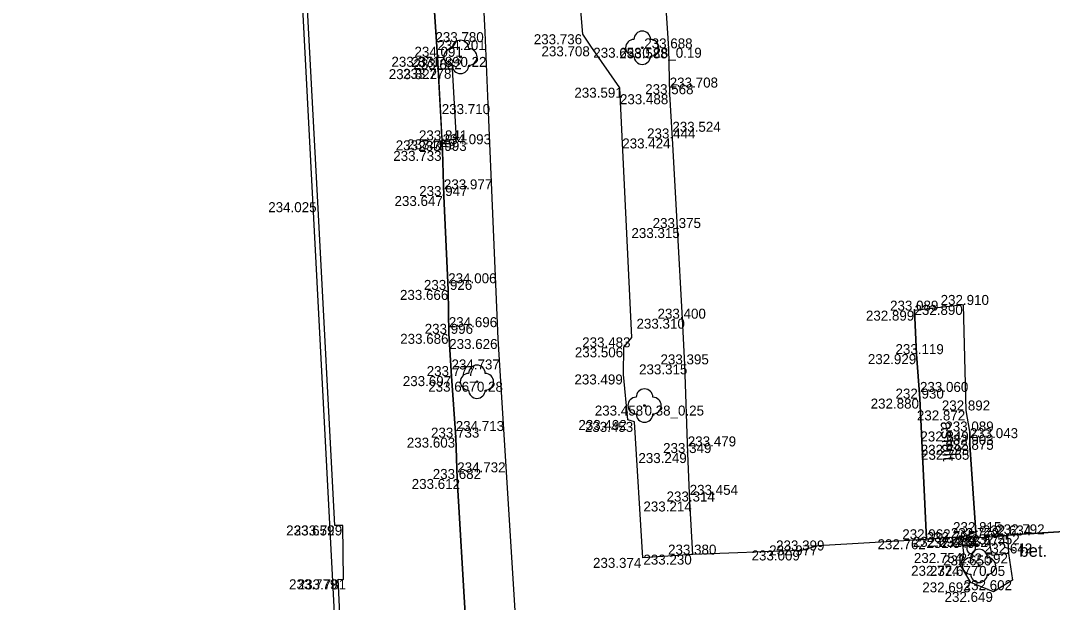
# Model space of a CAD drawing. Extents: x -599516 to -599132, y -1163668 to -1163119.
# Drawn here: x -599515.16 to -599484.2, y -1163242.17 to -1163224.7 of the extents above; entities that cross this region are included whole.
import ezdxf

# ---------------------------------------------------------------- set-up
doc = ezdxf.new("R2010")
doc.units = 0
for name, color, linetype in [('_ZEMERENI OBLAST', 7, 'Continuous'), ('Bod-oznac1', 7, 'Continuous'), ('Bod-oznac2', 7, 'Continuous'), ('Bod-oznac3', 7, 'Continuous'), ('Bod-vyska1', 7, 'Continuous'), ('Bod-vyska2', 7, 'Continuous'), ('Bod-vyska3', 7, 'Continuous'), ('Z_cela-hrobu-dolni-linie', 7, 'Continuous'), ('Z_cela-hrobu-horni-linie', 7, 'Continuous'), ('Z_chodnik', 7, 'Continuous'), ('Z_komunikace', 7, 'Continuous'), ('Z_kultury-znacky', 7, 'Continuous'), ('Z_nove-stromy-prumer-kmene', 7, 'Continuous'), ('Z_obvod-kmene-spodek-ve-vysce1_2m', 7, 'Continuous'), ('Z_popis-budov-povrchu', 7, 'Continuous'), ('Z_stromy-kere', 7, 'Continuous'), ('Z_stromy-nove-vysazene', 7, 'Continuous'), ('Z_vol-lin-odkazova-cara', 7, 'Continuous'), ('Z_zdi-ohradni', 7, 'Continuous'), ('Z_zpevnene-plochy', 7, 'Continuous')]:
    doc.layers.add(name, color=color, linetype=linetype)

msp = doc.modelspace()

# ---------------------------------------------------------------- linework, layer by layer
at = {"layer": '_ZEMERENI OBLAST'}
msp.add_lwpolyline([(-599246.21, -1163173.61), (-599310.76, -1163161.2), (-599382.471, -1163147.382), (-599418.511, -1163140.298), (-599415.805, -1163126.425), (-599441.73, -1163121.594), (-599445.004, -1163135.25), (-599483.712, -1163127.751), (-599506.25, -1163123.345), (-599510.771, -1163146.476), (-599502.636, -1163301.975), (-599510.038, -1163302.355), (-599510.12, -1163309.17), (-599515.16, -1163309.664), (-599511.204, -1163380.278), (-599506.35, -1163380.56), (-599506.01, -1163391.1), (-599497.946, -1163390.674), (-599491.96, -1163502.01)], dxfattribs=at)
at = {"layer": 'Bod-oznac1'}
for p, q in [((-599501.233, -1163225.042), (-599501.233, -1163225.042)), ((-599498.29, -1163225.105), (-599498.29, -1163225.105)), ((-599498.05, -1163225.467), (-599498.05, -1163225.467)), ((-599496.506, -1163225.511), (-599496.506, -1163225.511)), ((-599495.711, -1163225.53), (-599495.711, -1163225.53)), ((-599502.654, -1163225.782), (-599502.654, -1163225.782)), ((-599501.963, -1163225.786), (-599501.963, -1163225.786)), ((-599502.632, -1163226.154), (-599502.632, -1163226.154)), ((-599502.198, -1163226.142), (-599502.198, -1163226.142)), ((-599497.177, -1163226.711), (-599497.177, -1163226.711)), ((-599495.683, -1163226.906), (-599495.683, -1163226.906)), ((-599501.145, -1163227.203), (-599501.145, -1163227.203)), ((-599502.513, -1163228.292), (-599502.513, -1163228.292)), ((-599502.079, -1163228.26), (-599502.079, -1163228.26)), ((-599495.603, -1163228.235), (-599495.603, -1163228.235)), ((-599502.496, -1163228.608), (-599502.496, -1163228.608)), ((-599502.458, -1163229.964), (-599502.458, -1163229.964)), ((-599506.239, -1163230.149), (-599506.239, -1163230.149)), ((-599495.453, -1163230.926), (-599495.453, -1163230.926)), ((-599502.33, -1163232.784), (-599502.33, -1163232.784)), ((-599486.871, -1163233.235), (-599486.871, -1163233.235)), ((-599495.303, -1163233.648), (-599495.303, -1163233.648)), ((-599488.336, -1163233.406), (-599488.336, -1163233.406)), ((-599502.311, -1163234.103), (-599502.311, -1163234.103)), ((-599500.841, -1163234.258), (-599500.841, -1163234.258)), ((-599496.816, -1163234.209), (-599496.816, -1163234.209)), ((-599497.062, -1163234.508), (-599497.062, -1163234.508)), ((-599488.277, -1163234.713), (-599488.277, -1163234.713)), ((-599495.224, -1163235.02), (-599495.224, -1163235.02)), ((-599502.231, -1163235.373), (-599502.231, -1163235.373)), ((-599501.468, -1163235.542), (-599501.468, -1163235.542)), ((-599497.071, -1163235.323), (-599497.071, -1163235.323)), ((-599488.173, -1163236.048), (-599488.173, -1163236.048)), ((-599496.438, -1163236.258), (-599496.438, -1163236.258)), ((-599486.782, -1163236.404), (-599486.782, -1163236.404)), ((-599496.942, -1163236.69), (-599496.942, -1163236.69)), ((-599496.736, -1163236.748), (-599496.736, -1163236.748)), ((-599486.678, -1163237.036), (-599486.678, -1163237.036)), ((-599502.104, -1163237.221), (-599502.104, -1163237.221)), ((-599495.14, -1163237.684), (-599495.14, -1163237.684)), ((-599486.679, -1163237.436), (-599486.679, -1163237.436)), ((-599486.668, -1163237.586), (-599486.668, -1163237.586)), ((-599502.059, -1163238.462), (-599502.059, -1163238.462)), ((-599495.083, -1163239.139), (-599495.083, -1163239.139)), ((-599505.734, -1163239.859), (-599505.734, -1163239.859)), ((-599505.489, -1163239.858), (-599505.489, -1163239.858)), ((-599486.918, -1163240.201), (-599486.918, -1163240.201)), ((-599486.492, -1163240.059), (-599486.492, -1163240.059)), ((-599486.115, -1163240.205), (-599486.115, -1163240.205)), ((-599485.544, -1163240.158), (-599485.544, -1163240.158)), ((-599485.148, -1163240.124), (-599485.148, -1163240.124)), ((-599491.223, -1163240.456), (-599491.223, -1163240.456)), ((-599487.975, -1163240.273), (-599487.975, -1163240.273)), ((-599486.509, -1163240.235), (-599486.509, -1163240.235)), ((-599494.992, -1163240.734), (-599494.992, -1163240.734)), ((-599491.761, -1163240.609), (-599491.761, -1163240.609)), ((-599486.86, -1163240.686), (-599486.86, -1163240.686)), ((-599486.011, -1163240.759), (-599486.011, -1163240.759)), ((-599485.514, -1163240.699), (-599485.514, -1163240.699)), ((-599496.49, -1163240.832), (-599496.49, -1163240.832)), ((-599486.942, -1163241.071), (-599486.942, -1163241.071)), ((-599486.399, -1163241.074), (-599486.399, -1163241.074)), ((-599505.632, -1163241.475), (-599505.632, -1163241.475)), ((-599505.467, -1163241.48), (-599505.467, -1163241.48)), ((-599486.644, -1163241.567), (-599486.644, -1163241.567)), ((-599485.393, -1163241.503), (-599485.393, -1163241.503)), ((-599485.965, -1163241.855), (-599485.965, -1163241.855))]:
    msp.add_line(p, q, dxfattribs=at)
at = {"layer": 'Bod-oznac2'}
for p, q in [((-599495.711, -1163225.53), (-599495.711, -1163225.53)), ((-599502.654, -1163225.782), (-599502.654, -1163225.782)), ((-599502.632, -1163226.154), (-599502.632, -1163226.154)), ((-599495.683, -1163226.906), (-599495.683, -1163226.906)), ((-599502.513, -1163228.292), (-599502.513, -1163228.292)), ((-599495.603, -1163228.235), (-599495.603, -1163228.235)), ((-599502.496, -1163228.608), (-599502.496, -1163228.608)), ((-599502.458, -1163229.964), (-599502.458, -1163229.964)), ((-599495.453, -1163230.926), (-599495.453, -1163230.926)), ((-599502.33, -1163232.784), (-599502.33, -1163232.784)), ((-599486.871, -1163233.235), (-599486.871, -1163233.235)), ((-599495.303, -1163233.648), (-599495.303, -1163233.648)), ((-599488.336, -1163233.406), (-599488.336, -1163233.406)), ((-599502.311, -1163234.103), (-599502.311, -1163234.103)), ((-599488.277, -1163234.713), (-599488.277, -1163234.713)), ((-599495.224, -1163235.02), (-599495.224, -1163235.02)), ((-599502.231, -1163235.373), (-599502.231, -1163235.373)), ((-599488.173, -1163236.048), (-599488.173, -1163236.048)), ((-599486.782, -1163236.404), (-599486.782, -1163236.404)), ((-599486.678, -1163237.036), (-599486.678, -1163237.036)), ((-599502.104, -1163237.221), (-599502.104, -1163237.221)), ((-599495.14, -1163237.684), (-599495.14, -1163237.684)), ((-599486.679, -1163237.436), (-599486.679, -1163237.436)), ((-599486.668, -1163237.586), (-599486.668, -1163237.586)), ((-599502.059, -1163238.462), (-599502.059, -1163238.462)), ((-599495.083, -1163239.139), (-599495.083, -1163239.139)), ((-599486.492, -1163240.059), (-599486.492, -1163240.059)), ((-599485.544, -1163240.158), (-599485.544, -1163240.158)), ((-599485.148, -1163240.124), (-599485.148, -1163240.124)), ((-599487.975, -1163240.273), (-599487.975, -1163240.273)), ((-599486.509, -1163240.235), (-599486.509, -1163240.235)), ((-599494.992, -1163240.734), (-599494.992, -1163240.734)), ((-599491.761, -1163240.609), (-599491.761, -1163240.609)), ((-599485.514, -1163240.699), (-599485.514, -1163240.699))]:
    msp.add_line(p, q, dxfattribs=at)
at = {"layer": 'Bod-oznac3'}
for p, q in [((-599502.654, -1163225.782), (-599502.654, -1163225.782)), ((-599495.683, -1163226.906), (-599495.683, -1163226.906)), ((-599495.603, -1163228.235), (-599495.603, -1163228.235)), ((-599502.496, -1163228.608), (-599502.496, -1163228.608)), ((-599502.458, -1163229.964), (-599502.458, -1163229.964)), ((-599502.33, -1163232.784), (-599502.33, -1163232.784)), ((-599502.311, -1163234.103), (-599502.311, -1163234.103)), ((-599502.231, -1163235.373), (-599502.231, -1163235.373)), ((-599488.173, -1163236.048), (-599488.173, -1163236.048)), ((-599502.104, -1163237.221), (-599502.104, -1163237.221)), ((-599495.14, -1163237.684), (-599495.14, -1163237.684)), ((-599486.679, -1163237.436), (-599486.679, -1163237.436)), ((-599502.059, -1163238.462), (-599502.059, -1163238.462)), ((-599495.083, -1163239.139), (-599495.083, -1163239.139))]:
    msp.add_line(p, q, dxfattribs=at)
at = {"layer": 'Z_cela-hrobu-dolni-linie'}
msp.add_line((-599486.115, -1163240.205), (-599485.544, -1163240.158), dxfattribs=at)
for points in [[(-599494.992, -1163240.734), (-599495.083, -1163239.139), (-599495.14, -1163237.684), (-599495.224, -1163235.02), (-599495.303, -1163233.648), (-599495.453, -1163230.926), (-599495.603, -1163228.235), (-599495.683, -1163226.906), (-599495.711, -1163225.53), (-599495.904, -1163222.628), (-599496.057, -1163219.95), (-599496.194, -1163216.958), (-599496.31, -1163214.261), (-599496.399, -1163211.501)], [(-599502.632, -1163226.154), (-599502.654, -1163225.782), (-599502.847, -1163222.775), (-599502.938, -1163221.436), (-599503.104, -1163218.7), (-599503.18, -1163217.385), (-599503.223, -1163216.699)], [(-599501.811, -1163242.683), (-599502.059, -1163238.462), (-599502.104, -1163237.221), (-599502.231, -1163235.373), (-599502.311, -1163234.103), (-599502.33, -1163232.784), (-599502.458, -1163229.964), (-599502.496, -1163228.608), (-599502.513, -1163228.292), (-599502.632, -1163226.154)], [(-599486.492, -1163240.059), (-599486.509, -1163240.235), (-599486.115, -1163240.205)]]:
    msp.add_lwpolyline(points, dxfattribs=at)
at = {"layer": 'Z_cela-hrobu-horni-linie'}
msp.add_line((-599486.782, -1163236.404), (-599486.871, -1163233.235), dxfattribs=at)
for points in [[(-599502.847, -1163222.775), (-599502.654, -1163225.782), (-599502.654, -1163225.782), (-599502.496, -1163228.608), (-599502.496, -1163228.608), (-599502.458, -1163229.964), (-599502.458, -1163229.964), (-599502.33, -1163232.784), (-599502.33, -1163232.784), (-599502.311, -1163234.103), (-599502.311, -1163234.103), (-599502.231, -1163235.373), (-599502.231, -1163235.373), (-599502.104, -1163237.221), (-599502.104, -1163237.221), (-599502.059, -1163238.462), (-599502.059, -1163238.462), (-599501.811, -1163242.683)], [(-599491.761, -1163240.609), (-599494.992, -1163240.734), (-599495.083, -1163239.139), (-599495.083, -1163239.139), (-599495.14, -1163237.684), (-599495.14, -1163237.684), (-599495.224, -1163235.02), (-599495.303, -1163233.648), (-599495.453, -1163230.926), (-599495.603, -1163228.235), (-599495.603, -1163228.235), (-599495.683, -1163226.906), (-599495.683, -1163226.906), (-599495.711, -1163225.53), (-599495.904, -1163222.628)], [(-599491.223, -1163240.456), (-599487.975, -1163240.273), (-599488.173, -1163236.048), (-599488.173, -1163236.048), (-599488.277, -1163234.713), (-599488.336, -1163233.406)], [(-599486.668, -1163237.586), (-599486.492, -1163240.059), (-599486.509, -1163240.235), (-599485.148, -1163240.124), (-599482.537, -1163239.964), (-599479.842, -1163239.864), (-599479.842, -1163239.864), (-599477.186, -1163239.708), (-599477.186, -1163239.708), (-599474.629, -1163239.595), (-599474.629, -1163239.595), (-599471.902, -1163239.46), (-599471.902, -1163239.46), (-599469.593, -1163239.385), (-599469.593, -1163239.385), (-599468.946, -1163239.332), (-599468.946, -1163239.332), (-599466.576, -1163239.123), (-599466.616, -1163238.052), (-599466.745, -1163235.9)], [(-599486.678, -1163237.036), (-599486.679, -1163237.436), (-599486.679, -1163237.436), (-599486.668, -1163237.586)]]:
    msp.add_lwpolyline(points, dxfattribs=at)
at = {"layer": 'Z_chodnik'}
msp.add_line((-599488.173, -1163236.048), (-599487.975, -1163240.273), dxfattribs=at)
msp.add_lwpolyline([(-599486.918, -1163240.201), (-599486.492, -1163240.059), (-599486.668, -1163237.586), (-599486.679, -1163237.436), (-599486.678, -1163237.036), (-599486.782, -1163236.404), (-599486.871, -1163233.235), (-599488.336, -1163233.406), (-599488.277, -1163234.713), (-599488.173, -1163236.048)], dxfattribs=at)
at = {"layer": 'Z_komunikace'}
for p, q in [((-599491.761, -1163240.609), (-599491.223, -1163240.456)), ((-599491.223, -1163240.456), (-599487.975, -1163240.273))]:
    msp.add_line(p, q, dxfattribs=at)
for points in [[(-599503.452, -1163181.055), (-599502.979, -1163188.675), (-599502.862, -1163191.579), (-599502.644, -1163193.684), (-599502.41, -1163200.626), (-599502.407, -1163201.811), (-599502.324, -1163202.487), (-599502.031, -1163210.661), (-599501.557, -1163218.44), (-599501.233, -1163225.042), (-599501.145, -1163227.203), (-599500.841, -1163234.258), (-599500.322, -1163242.571)], [(-599496.49, -1163240.832), (-599496.736, -1163236.748), (-599496.942, -1163236.69), (-599497.071, -1163235.323), (-599497.062, -1163234.508), (-599496.816, -1163234.209), (-599497.177, -1163226.711), (-599498.05, -1163225.467), (-599498.29, -1163225.105), (-599498.421, -1163223.537), (-599497.935, -1163222.573), (-599497.402, -1163221.717), (-599497.651, -1163217.269), (-599498.006, -1163216.271), (-599498.229, -1163214.225), (-599498.494, -1163213.627), (-599498.571, -1163212.354), (-599498.422, -1163211.454), (-599498.054, -1163211.367), (-599498.394, -1163204.661)], [(-599482.537, -1163239.964), (-599485.148, -1163240.124), (-599485.544, -1163240.158), (-599485.514, -1163240.699), (-599485.393, -1163241.503), (-599485.965, -1163241.855), (-599486.644, -1163241.567), (-599486.942, -1163241.071), (-599486.86, -1163240.686), (-599486.918, -1163240.201), (-599487.975, -1163240.273)], [(-599491.761, -1163240.609), (-599494.992, -1163240.734), (-599496.49, -1163240.832)]]:
    msp.add_lwpolyline(points, dxfattribs=at)
at = {"layer": 'Z_kultury-znacky'}
for p, q in [((-599486.89, -1163240.45), (-599486.39, -1163240.45)), ((-599486.765, -1163240.325), (-599486.765, -1163240.575)), ((-599486.515, -1163240.325), (-599486.515, -1163240.575))]:
    msp.add_line(p, q, dxfattribs=at)
for centre, start, end in [((-599486.64, -1163240.325), 0, 180), ((-599486.64, -1163240.575), 180, 0)]:
    msp.add_arc(centre, 0.125, start, end, dxfattribs=at)
at = {"layer": 'Z_stromy-kere'}
for centre in [(-599496.506, -1163225.511), (-599501.963, -1163225.786), (-599501.468, -1163235.542), (-599496.438, -1163236.258)]:
    msp.add_circle(centre, 0.025, dxfattribs=at)
for centre, start, end in [((-599496.506, -1163225.261), 0, 180), ((-599501.963, -1163225.536), 0, 180), ((-599496.756, -1163225.511), 90, 270), ((-599496.256, -1163225.511), 270, 90), ((-599502.213, -1163225.786), 90, 270), ((-599501.713, -1163225.786), 270, 90), ((-599496.506, -1163225.761), 180, 0), ((-599501.963, -1163226.036), 180, 0), ((-599501.468, -1163235.292), 0, 180), ((-599501.718, -1163235.542), 90, 270), ((-599501.218, -1163235.542), 270, 90), ((-599501.468, -1163235.792), 180, 0), ((-599496.438, -1163236.008), 0, 180), ((-599496.688, -1163236.258), 90, 270), ((-599496.188, -1163236.258), 270, 90), ((-599496.438, -1163236.508), 180, 0)]:
    msp.add_arc(centre, 0.25, start, end, dxfattribs=at)
at = {"layer": 'Z_stromy-nove-vysazene'}
msp.add_circle((-599486.399, -1163241.074), 0.025, dxfattribs=at)
for centre, start, end in [((-599486.649, -1163241.074), 90, 270), ((-599486.399, -1163240.824), 0, 180), ((-599486.149, -1163241.074), 270, 90), ((-599486.399, -1163241.324), 180, 0)]:
    msp.add_arc(centre, 0.25, start, end, dxfattribs=at)
at = {"layer": 'Z_vol-lin-odkazova-cara'}
msp.add_line((-599485.622, -1163240.514), (-599485.335, -1163240.612), dxfattribs=at)
at = {"layer": 'Z_zdi-ohradni'}
for points in [[(-599505.632, -1163241.475), (-599505.467, -1163241.48), (-599505.489, -1163239.858), (-599505.734, -1163239.859), (-599506.239, -1163230.149), (-599506.624, -1163223.028), (-599507.328, -1163209.383), (-599507.908, -1163199.056), (-599508.485, -1163188.261), (-599508.868, -1163181.04), (-599509.405, -1163170.959), (-599509.902, -1163161.168), (-599510.426, -1163151.848), (-599510.667, -1163147.005), (-599510.479, -1163147.027), (-599510.381, -1163145.559), (-599510.62, -1163145.515), (-599508.837, -1163136.47), (-599508.096, -1163132.69), (-599508.145, -1163132.619)], [(-599504.007, -1163272.052), (-599504.533, -1163262.398), (-599504.837, -1163256.878), (-599505.074, -1163251.992), (-599505.313, -1163249.686), (-599505.016, -1163249.827), (-599505.101, -1163248.243), (-599505.399, -1163248.326), (-599505.371, -1163246.878), (-599505.632, -1163241.475)]]:
    msp.add_lwpolyline(points, dxfattribs=at)
at = {"layer": 'Z_zpevnene-plochy'}
for p, q in [((-599502.632, -1163226.154), (-599502.198, -1163226.142)), ((-599502.079, -1163228.26), (-599502.513, -1163228.292))]:
    msp.add_line(p, q, dxfattribs=at)
for points in [[(-599502.513, -1163228.292), (-599502.079, -1163228.26), (-599502.198, -1163226.142), (-599502.632, -1163226.154)], [(-599485.514, -1163240.699), (-599486.011, -1163240.759), (-599486.115, -1163240.205)], [(-599485.544, -1163240.158), (-599485.514, -1163240.699), (-599486.011, -1163240.759)]]:
    msp.add_lwpolyline(points, dxfattribs=at)

# ---------------------------------------------------------------- texts
at = {"layer": 'Bod-vyska1'}
for s, p in [('233.780', (-599502.714, -1163225.342)), ('233.736', (-599499.762, -1163225.405)), ('233.708', (-599499.531, -1163225.767)), ('233.658', (-599497.976, -1163225.811)), ('233.588', (-599497.193, -1163225.83)), ('233.871', (-599504.033, -1163226.082)), ('233.789', (-599503.435, -1163226.086)), ('233.822', (-599504.114, -1163226.454)), ('233.778', (-599503.683, -1163226.442)), ('233.591', (-599498.543, -1163227.011)), ('233.710', (-599502.523, -1163227.503)), ('233.488', (-599497.176, -1163227.206)), ('233.741', (-599503.904, -1163228.592)), ('233.749', (-599503.562, -1163228.56)), ('233.424', (-599497.107, -1163228.535)), ('233.733', (-599503.979, -1163228.908)), ('233.647', (-599503.941, -1163230.264)), ('234.025', (-599507.73, -1163230.449)), ('233.315', (-599496.831, -1163231.226)), ('233.666', (-599503.777, -1163233.084)), ('232.890', (-599488.339, -1163233.535)), ('233.310', (-599496.679, -1163233.948)), ('232.899', (-599489.795, -1163233.706)), ('233.686', (-599503.77, -1163234.403)), ('233.626', (-599502.3, -1163234.558)), ('233.483', (-599498.309, -1163234.509)), ('233.506', (-599498.53, -1163234.808)), ('232.929', (-599489.736, -1163235.013)), ('233.315', (-599496.602, -1163235.32)), ('233.697', (-599503.692, -1163235.673)), ('233.667', (-599502.929, -1163235.842)), ('233.499', (-599498.541, -1163235.623)), ('232.880', (-599489.653, -1163236.348)), ('233.458', (-599497.931, -1163236.558)), ('232.872', (-599488.265, -1163236.704)), ('233.492', (-599498.423, -1163236.99)), ('233.453', (-599498.229, -1163237.048)), ('232.849', (-599488.16, -1163237.336)), ('233.603', (-599503.572, -1163237.521)), ('233.249', (-599496.622, -1163237.984)), ('232.793', (-599488.151, -1163237.736)), ('232.765', (-599488.14, -1163237.886)), ('233.612', (-599503.425, -1163238.762)), ('233.214', (-599496.472, -1163239.439)), ('233.659', (-599507.193, -1163240.159)), ('233.729', (-599506.961, -1163240.158)), ('232.694', (-599488.388, -1163240.501)), ('232.705', (-599487.973, -1163240.359)), ('232.652', (-599487.585, -1163240.505)), ('232.574', (-599487.039, -1163240.458)), ('232.552', (-599486.63, -1163240.424)), ('232.977', (-599492.697, -1163240.756)), ('232.762', (-599489.447, -1163240.573)), ('232.649', (-599487.979, -1163240.535)), ('233.230', (-599496.472, -1163241.034)), ('233.009', (-599493.227, -1163240.909)), ('232.754', (-599488.355, -1163240.986)), ('232.650', (-599487.479, -1163241.059)), ('232.592', (-599486.984, -1163240.999)), ('233.374', (-599497.985, -1163241.132)), ('232.774', (-599488.439, -1163241.371)), ('232.677', (-599487.873, -1163241.374)), ('233.779', (-599507.106, -1163241.775)), ('233.781', (-599506.846, -1163241.78)), ('232.693', (-599488.103, -1163241.867)), ('232.602', (-599486.861, -1163241.803)), ('232.649', (-599487.435, -1163242.155))]:
    msp.add_text(s, height=0.3, dxfattribs=at).set_placement(p)
at = {"layer": 'Bod-vyska2'}
for s, p in [('233.688', (-599496.446, -1163225.53)), ('234.091', (-599503.342, -1163225.782)), ('233.882', (-599503.373, -1163226.154)), ('233.568', (-599496.418, -1163226.906)), ('233.841', (-599503.207, -1163228.292)), ('233.444', (-599496.361, -1163228.235)), ('233.993', (-599503.225, -1163228.608)), ('233.947', (-599503.2, -1163229.964)), ('233.375', (-599496.195, -1163230.926)), ('233.926', (-599503.059, -1163232.784)), ('232.910', (-599487.553, -1163233.235)), ('233.400', (-599496.048, -1163233.648)), ('233.089', (-599489.07, -1163233.406)), ('233.996', (-599503.035, -1163234.103)), ('233.119', (-599488.908, -1163234.713)), ('233.395', (-599495.959, -1163235.02)), ('233.777', (-599502.975, -1163235.373)), ('232.930', (-599488.907, -1163236.048)), ('232.892', (-599487.517, -1163236.404)), ('233.089', (-599487.412, -1163237.036)), ('233.733', (-599502.846, -1163237.221)), ('233.349', (-599495.881, -1163237.684)), ('232.903', (-599487.413, -1163237.436)), ('232.875', (-599487.41, -1163237.586)), ('233.682', (-599502.794, -1163238.462)), ('233.314', (-599495.777, -1163239.139)), ('232.815', (-599487.181, -1163240.059)), ('232.634', (-599486.285, -1163240.158)), ('232.792', (-599485.884, -1163240.124)), ('232.962', (-599488.704, -1163240.273)), ('232.779', (-599487.246, -1163240.235)), ('233.380', (-599495.732, -1163240.734)), ('233.399', (-599492.49, -1163240.609)), ('232.642', (-599486.255, -1163240.699))]:
    msp.add_text(s, height=0.3, dxfattribs=at).set_placement(p)
at = {"layer": 'Bod-vyska3'}
for s, p in [('234.201', (-599502.654, -1163225.582)), ('233.708', (-599495.683, -1163226.706)), ('233.524', (-599495.603, -1163228.035)), ('234.093', (-599502.496, -1163228.408)), ('233.977', (-599502.458, -1163229.764)), ('234.006', (-599502.33, -1163232.584)), ('234.696', (-599502.311, -1163233.903)), ('234.737', (-599502.231, -1163235.173)), ('233.060', (-599488.173, -1163235.848)), ('234.713', (-599502.104, -1163237.021)), ('233.043', (-599486.679, -1163237.236)), ('233.479', (-599495.14, -1163237.484)), ('234.732', (-599502.059, -1163238.262)), ('233.454', (-599495.083, -1163238.939))]:
    msp.add_text(s, height=0.3, dxfattribs=at).set_placement(p)
at = {"layer": 'Z_nove-stromy-prumer-kmene'}
msp.add_text('0.05', height=0.3, dxfattribs=at).set_placement((-599486.399, -1163241.374))
at = {"layer": 'Z_obvod-kmene-spodek-ve-vysce1_2m'}
for s, p in [('0.28_0.19', (-599496.506, -1163225.811)), ('0.22', (-599501.963, -1163226.086)), ('0.28', (-599501.468, -1163235.842)), ('0.38_0.25', (-599496.438, -1163236.558))]:
    msp.add_text(s, height=0.3, dxfattribs=at).set_placement(p)
at = {"layer": 'Z_popis-budov-povrchu'}
msp.add_text('asfalt', height=0.375, rotation=273.4503, dxfattribs=at).set_placement((-599487.552, -1163236.742))
msp.add_text('bet.', height=0.375, dxfattribs=at).set_placement((-599485.192, -1163240.8))

doc.saveas('drawing.dxf')
